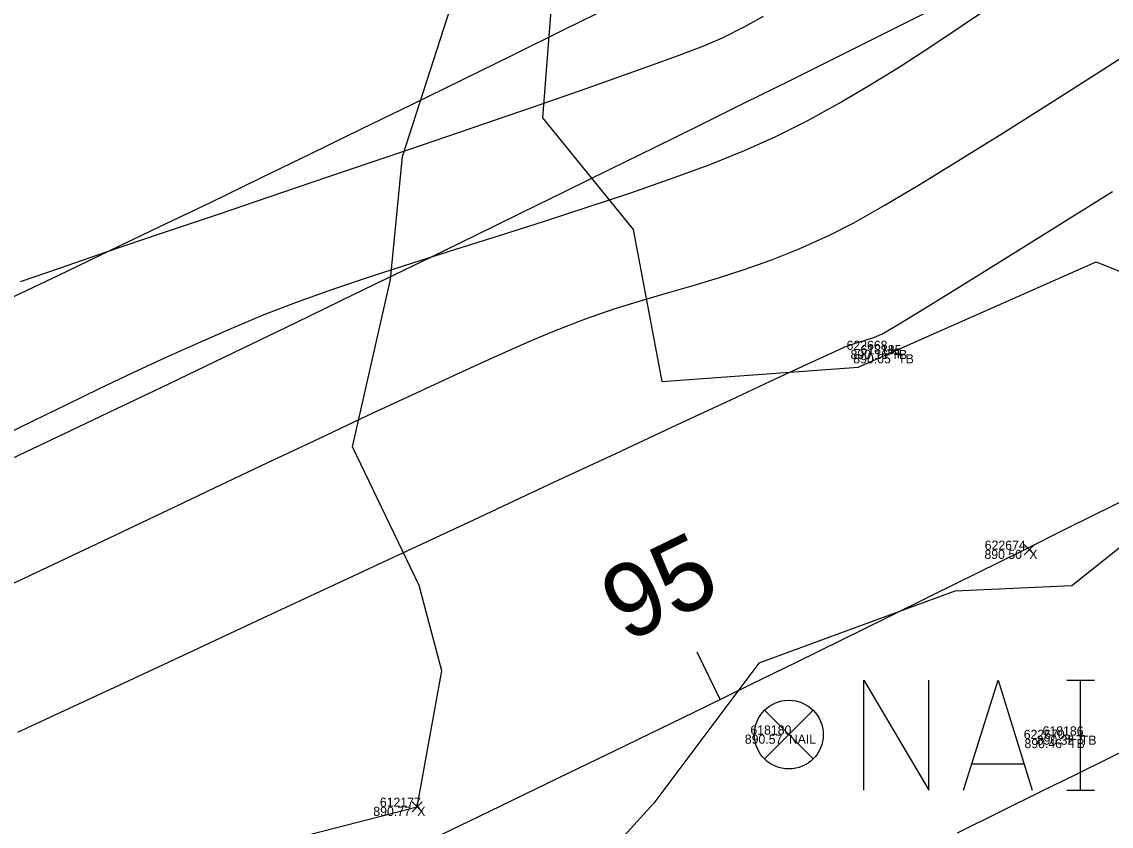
# Model space of a CAD drawing. Extents: x 1957117 to 1971063, y 701601 to 715861.
# Drawn here: x 1966909.11 to 1966950.66, y 709682.65 to 709713.34 of the extents above; entities that cross this region are included whole.
import ezdxf

# ---------------------------------------------------------------- set-up
doc = ezdxf.new("R2010")
doc.units = 0
for name, color, linetype in [('AP_X_Lights', 7, 'Continuous'), ('DT_X_Contour_Major', 7, 'Continuous'), ('DT_X_Contour_Minor', 7, 'Continuous'), ('GE_X_CL_20', 7, 'Continuous'), ('PV_P_Drive', 7, 'Continuous'), ('PV_P_Shoulder', 7, 'Continuous'), ('RS_Raster1', 7, 'Continuous'), ('RW_X_Esmt_RR', 7, 'Continuous'), ('SC_Scratch1', 7, 'Continuous'), ('SC_Shading2', 7, 'Continuous'), ('SC_Shading5', 7, 'Continuous'), ('VG_X_Tree_Line_Rt', 7, 'Continuous')]:
    doc.layers.add(name, color=color, linetype=linetype)

msp = doc.modelspace()

# ---------------------------------------------------------------- linework, layer by layer
at = {"layer": 'AP_X_Lights'}
for p, q in [((1966947.338, 709693.003), (1966947.726, 709693.393)), ((1966947.338, 709693.393), (1966947.726, 709693.003)), ((1966923.996, 709683.199), (1966924.384, 709683.589)), ((1966923.996, 709683.589), (1966924.384, 709683.199))]:
    msp.add_line(p, q, dxfattribs=at)
at = {"layer": 'DT_X_Contour_Major'}
for points in [[(1966950.71, 709706.846), (1966948.402, 709705.41), (1966946.344, 709704.132), (1966944.603, 709703.053), (1966943.245, 709702.215), (1966942.338, 709701.661), (1966941.948, 709701.432), (1966941.549, 709701.265), (1966941.224, 709701.164), (1966940.896, 709701.07), (1966940.486, 709700.923), (1966940.104, 709700.75), (1966939.21, 709700.338), (1966937.867, 709699.714), (1966936.136, 709698.907), (1966934.077, 709697.947), (1966931.751, 709696.863), (1966929.221, 709695.682), (1966926.548, 709694.433), (1966923.791, 709693.147), (1966921.014, 709691.85), (1966918.277, 709690.572), (1966915.641, 709689.343), (1966913.167, 709688.189), (1966910.918, 709687.141), (1966908.953, 709686.228)], [(1966950.71, 709706.846), (1966948.402, 709705.41), (1966946.344, 709704.132), (1966944.603, 709703.053), (1966943.245, 709702.215), (1966942.338, 709701.661), (1966941.948, 709701.432), (1966941.549, 709701.265), (1966941.224, 709701.164), (1966940.896, 709701.07), (1966940.486, 709700.923), (1966940.104, 709700.75), (1966939.21, 709700.338), (1966937.867, 709699.714), (1966936.136, 709698.907), (1966934.077, 709697.947), (1966931.751, 709696.863), (1966929.221, 709695.682), (1966926.548, 709694.433), (1966923.791, 709693.147), (1966921.014, 709691.85), (1966918.277, 709690.572), (1966915.641, 709689.343), (1966913.167, 709688.189), (1966910.918, 709687.141), (1966908.953, 709686.228)], [(1966944.79, 709682.4), (1966946.461, 709683.23), (1966947.978, 709683.98), (1966949.305, 709684.632), (1966950.571, 709685.253), (1966952.061, 709685.982)], [(1966944.79, 709682.4), (1966946.461, 709683.23), (1966947.978, 709683.98), (1966949.305, 709684.632), (1966950.571, 709685.253), (1966952.061, 709685.982)]]:
    msp.add_lwpolyline(points, dxfattribs=at)
at = {"layer": 'DT_X_Contour_Minor'}
for points in [[(1966908.322, 709697.525), (1966909.572, 709698.134), (1966910.824, 709698.742), (1966912.078, 709699.347), (1966913.333, 709699.944), (1966914.589, 709700.528), (1966915.845, 709701.096), (1966917.101, 709701.644), (1966918.356, 709702.167), (1966919.593, 709702.644), (1966920.967, 709703.133), (1966922.453, 709703.634), (1966924.026, 709704.145), (1966925.661, 709704.665), (1966927.331, 709705.191), (1966929.011, 709705.724), (1966930.676, 709706.26), (1966932.299, 709706.8), (1966933.856, 709707.341), (1966935.321, 709707.883), (1966936.669, 709708.423), (1966937.873, 709708.96), (1966939.083, 709709.568), (1966940.28, 709710.227), (1966941.466, 709710.926), (1966942.642, 709711.659), (1966943.811, 709712.416), (1966944.975, 709713.189), (1966946.136, 709713.97)], [(1966908.322, 709697.525), (1966909.572, 709698.134), (1966910.824, 709698.742), (1966912.078, 709699.347), (1966913.333, 709699.944), (1966914.589, 709700.528), (1966915.845, 709701.096), (1966917.101, 709701.644), (1966918.356, 709702.167), (1966919.593, 709702.644), (1966920.967, 709703.133), (1966922.453, 709703.634), (1966924.026, 709704.145), (1966925.661, 709704.665), (1966927.331, 709705.191), (1966929.011, 709705.724), (1966930.676, 709706.26), (1966932.299, 709706.8), (1966933.856, 709707.341), (1966935.321, 709707.883), (1966936.669, 709708.423), (1966937.873, 709708.96), (1966939.083, 709709.568), (1966940.28, 709710.227), (1966941.466, 709710.926), (1966942.642, 709711.659), (1966943.811, 709712.416), (1966944.975, 709713.189), (1966946.136, 709713.97)], [(1966909.061, 709703.428), (1966910.545, 709703.942), (1966912.347, 709704.557), (1966914.401, 709705.256), (1966916.647, 709706.017), (1966919.022, 709706.821), (1966921.462, 709707.649), (1966923.906, 709708.479), (1966926.29, 709709.294), (1966928.552, 709710.072), (1966930.629, 709710.794), (1966932.458, 709711.44), (1966933.978, 709711.99), (1966935.124, 709712.425), (1966935.835, 709712.724), (1966936.689, 709713.155), (1966937.395, 709713.556)], [(1966909.061, 709703.428), (1966910.545, 709703.942), (1966912.347, 709704.557), (1966914.401, 709705.256), (1966916.647, 709706.017), (1966919.022, 709706.821), (1966921.462, 709707.649), (1966923.906, 709708.479), (1966926.29, 709709.294), (1966928.552, 709710.072), (1966930.629, 709710.794), (1966932.458, 709711.44), (1966933.978, 709711.99), (1966935.124, 709712.425), (1966935.835, 709712.724), (1966936.689, 709713.155), (1966937.395, 709713.556)], [(1966908.743, 709691.905), (1966910.544, 709692.755), (1966912.455, 709693.659), (1966914.438, 709694.6), (1966916.456, 709695.558), (1966918.473, 709696.513), (1966920.45, 709697.448), (1966922.351, 709698.342), (1966924.14, 709699.177), (1966925.778, 709699.934), (1966927.229, 709700.594), (1966928.456, 709701.137), (1966929.421, 709701.545), (1966930.606, 709702.001), (1966931.708, 709702.383), (1966932.747, 709702.71), (1966933.742, 709703.003), (1966934.713, 709703.283), (1966935.68, 709703.57), (1966936.664, 709703.885), (1966937.683, 709704.247), (1966938.759, 709704.677), (1966939.91, 709705.196), (1966940.838, 709705.674), (1966942.003, 709706.332), (1966943.369, 709707.143), (1966944.903, 709708.08), (1966946.568, 709709.119), (1966948.329, 709710.233), (1966950.152, 709711.395), (1966952, 709712.58)], [(1966908.743, 709691.905), (1966910.544, 709692.755), (1966912.455, 709693.659), (1966914.438, 709694.6), (1966916.456, 709695.558), (1966918.473, 709696.513), (1966920.45, 709697.448), (1966922.351, 709698.342), (1966924.14, 709699.177), (1966925.778, 709699.934), (1966927.229, 709700.594), (1966928.456, 709701.137), (1966929.421, 709701.545), (1966930.606, 709702.001), (1966931.708, 709702.383), (1966932.747, 709702.71), (1966933.742, 709703.003), (1966934.713, 709703.283), (1966935.68, 709703.57), (1966936.664, 709703.885), (1966937.683, 709704.247), (1966938.759, 709704.677), (1966939.91, 709705.196), (1966940.838, 709705.674), (1966942.003, 709706.332), (1966943.369, 709707.143), (1966944.903, 709708.08), (1966946.568, 709709.119), (1966948.329, 709710.233), (1966950.152, 709711.395), (1966952, 709712.58)]]:
    msp.add_lwpolyline(points, dxfattribs=at)
at = {"layer": 'GE_X_CL_20'}
msp.add_line((1966935.747, 709687.493), (1966934.869, 709689.29), dxfattribs=at)
msp.add_arc((1966097.625, 711403.626), 1909.859, 292.487031, 307.269944, dxfattribs=at)
at = {"layer": 'PV_P_Drive'}
for p, q in [((1966942.132, 709700.822), (1966942.424, 709700.822)), ((1966942.278, 709700.968), (1966942.278, 709700.676)), ((1966942.278, 709700.822), (1966942.278, 709700.822)), ((1966942.532, 709700.804), (1966942.532, 709700.512)), ((1966942.386, 709700.658), (1966942.678, 709700.658)), ((1966942.532, 709700.658), (1966942.532, 709700.658)), ((1966949.498, 709686.257), (1966949.498, 709685.965)), ((1966948.906, 709685.981), (1966949.198, 709685.981)), ((1966949.052, 709686.127), (1966949.052, 709685.835)), ((1966949.052, 709685.981), (1966949.052, 709685.981)), ((1966949.352, 709686.111), (1966949.644, 709686.111)), ((1966949.498, 709686.111), (1966949.498, 709686.111))]:
    msp.add_line(p, q, dxfattribs=at)
at = {"layer": 'RW_X_Esmt_RR'}
for centre, radius, start, end in [((1966217.488, 711154.824), 1608.144, 291.792397, 311.285621), ((1966097.625, 711403.626), 1889.859, 292.487031, 307.269944), ((1966097.625, 711403.626), 1939.859, 292.487031, 307.269944)]:
    msp.add_arc(centre, radius, start, end, dxfattribs=at)
at = {"layer": 'SC_Shading2'}
for p, q in [((1966937.435, 709687.077), (1966939.291, 709685.221)), ((1966937.435, 709685.221), (1966939.291, 709687.077))]:
    msp.add_line(p, q, dxfattribs=at)
for points in [[(1966941.223, 709684.024), (1966941.223, 709688.224), (1966943.703, 709684.024), (1966943.703, 709688.224)], [(1966945.026, 709684.024), (1966946.349, 709688.224), (1966947.638, 709684.024)], [(1966948.961, 709688.224), (1966950.019, 709688.224)], [(1966949.49, 709684.024), (1966949.49, 709688.224)], [(1966947.308, 709685.016), (1966945.357, 709685.016)], [(1966948.961, 709684.024), (1966950.019, 709684.024)]]:
    msp.add_lwpolyline(points, dxfattribs=at)
msp.add_circle((1966938.363, 709686.149), 1.312, dxfattribs=at)
at = {"layer": 'SC_Shading5'}
for points in [[(1963589.678, 706586.994), (1963626.625, 706689.548), (1963651.76, 706746.832), (1963668.09, 706778.596), (1963682.768, 706805.402), (1963734.424, 706911.594), (1963826.849, 707116.717), (1963877.258, 707215.645), (1963964.981, 707354.472), (1964070.526, 707509.355), (1964132.574, 707601.994), (1964163.9, 707642.169), (1964191.2, 707685.167), (1964278.98, 707807.131), (1964326.11, 707874.364), (1964396.427, 707968.962), (1964508.519, 708133.679), (1964655.588, 708336.552), (1964745.319, 708429.172), (1964840.327, 708522.317), (1964988.178, 708660.245), (1965089.796, 708739.041), (1965251.743, 708835.216), (1965415.807, 708922.048), (1965866.2, 709149.38), (1966173.543, 709294.131), (1966283.627, 709338.196), (1966534.003, 709419.214), (1966689.084, 709471.266), (1967008.468, 709641.817), (1967166.677, 709750.124), (1967422.113, 709931.083), (1967818.707, 710198.831), (1968187.021, 710459.852), (1968360.589, 710592.493), (1968496.543, 710707.847), (1968606.427, 710809.378), (1968733.391, 710937.091), (1968807.28, 711025.4), (1968843.008, 711077.094), (1968863.233, 711106.099), (1968909.747, 711171.311), (1968974.133, 711279.559), (1969130.932, 711546.915), (1969247.433, 711744.686), (1969402.714, 712016.424), (1969505.287, 712191.789), (1969666.311, 712460.805), (1969771.586, 712639.896), (1969880.058, 712820.917), (1969964.994, 712955.706), (1969990.005, 713000.084), (1970030.065, 713068.479)], [(1963609.915, 706579.703), (1963646.615, 706681.572), (1963671.193, 706737.585), (1963687.092, 706768.511), (1963701.884, 706795.526), (1963753.906, 706902.469), (1963846.249, 707107.41), (1963895.973, 707204.994), (1963982.966, 707342.667), (1964088.35, 707497.312), (1964150.015, 707589.379), (1964181.502, 707629.761), (1964209.024, 707673.109), (1964296.517, 707794.674), (1964343.552, 707861.772), (1964413.958, 707956.489), (1964526.123, 708121.313), (1964672.104, 708322.686), (1964760.576, 708414.006), (1964855.195, 708506.77), (1965002.134, 708643.847), (1965101.925, 708721.226), (1965262.272, 708816.451), (1965425.685, 708902.939), (1965875.63, 709130.044), (1966182.13, 709274.398), (1966290.944, 709317.954), (1966540.737, 709398.785), (1966697.632, 709451.445), (1967019.644, 709623.399), (1967178.971, 709732.471), (1967434.35, 709913.39), (1967830.945, 710181.14), (1968199.774, 710442.525), (1968374.086, 710575.735), (1968510.806, 710691.739), (1968621.36, 710793.889), (1968749.296, 710922.58), (1968824.413, 711012.355), (1968860.678, 711064.827), (1968880.812, 711093.701), (1968927.778, 711159.547), (1968992.655, 711268.62), (1969149.476, 711536.015), (1969266.039, 711733.891), (1969421.336, 712005.657), (1969523.8, 712180.835), (1969684.812, 712449.831), (1969790.084, 712628.917), (1969898.385, 712809.653), (1969983.474, 712944.685), (1970008.657, 712989.367), (1970048.626, 713057.607)]]:
    msp.add_spline(points, degree=3, dxfattribs=at)
at = {"layer": 'VG_X_Tree_Line_Rt'}
for points in [[(1966929.381, 709714.926), (1966928.965, 709709.673), (1966932.421, 709705.418), (1966933.521, 709699.614), (1966941.004, 709700.159), (1966950.08, 709704.18)], [(1966952.888, 709694.794), (1966949.16, 709691.821), (1966944.691, 709691.615), (1966937.214, 709688.87), (1966933.216, 709683.533), (1966930.302, 709680.333), (1966928.752, 709680.106), (1966925.675, 709679.156), (1966921.725, 709674.788), (1966913.036, 709672.107), (1966909.782, 709673.736), (1966910.167, 709679.609), (1966912.414, 709680.362), (1966924.19, 709683.394), (1966925.125, 709688.586), (1966924.267, 709691.838), (1966921.719, 709697.126), (1966923.167, 709703.508), (1966923.628, 709708.199), (1966925.48, 709713.95)], [(1966950.08, 709704.18), (1966953.11, 709702.964)]]:
    msp.add_lwpolyline(points, dxfattribs=at)

# ---------------------------------------------------------------- texts
at = {"layer": 'GE_X_CL_20'}
msp.add_text('95', height=2.8, rotation=26.0299, dxfattribs=at).set_placement((1966932.144, 709689.629))
at = {"layer": 'PV_P_Shoulder'}
for s, p in [('890.16', (1966940.716, 709700.472)), ('890.05', (1966940.821, 709700.308)), ('890.50', (1966945.823, 709692.848)), ('890.57', (1966936.685, 709685.799)), ('890.46', (1966947.349, 709685.631)), ('890.32', (1966947.817, 709685.761)), ('890.77', (1966922.517, 709683.044))]:
    msp.add_text(s, height=0.35, dxfattribs=at).set_placement(p)
at = {"layer": 'RS_Raster1'}
for s, p in [('622668', (1966940.564, 709700.822)), ('618185', (1966941.097, 709700.658)), ('622674', (1966945.834, 709693.198)), ('618180', (1966936.897, 709686.149)), ('622670', (1966947.321, 709685.981)), ('618186', (1966948.041, 709686.111)), ('612177', (1966922.766, 709683.394))]:
    msp.add_text(s, height=0.35, dxfattribs=at).set_placement(p)
at = {"layer": 'SC_Scratch1'}
for s, p in [('TB', (1966942.278, 709700.472)), ('TB', (1966942.532, 709700.308)), ('X', (1966947.532, 709692.848)), ('NAIL', (1966938.363, 709685.799)), ('TB', (1966949.052, 709685.631)), ('TB', (1966949.498, 709685.761)), ('X', (1966924.19, 709683.044))]:
    msp.add_text(s, height=0.35, dxfattribs=at).set_placement(p)

doc.saveas('drawing.dxf')
